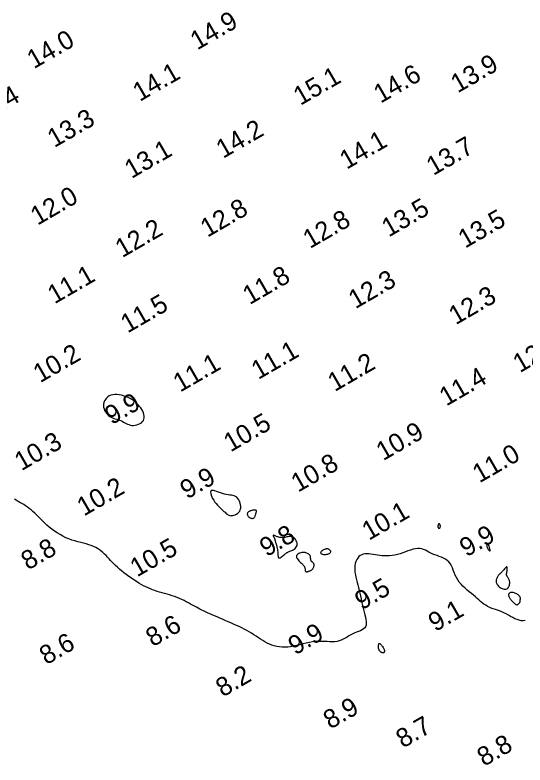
# Model space of a CAD drawing. Extents: x 3024098 to 3056816, y 418252 to 509144.
# Drawn here: x 3039209.6 to 3039345.9, y 418750 to 418950.5 of the extents above; entities that cross this region are included whole.
import ezdxf

# ---------------------------------------------------------------- set-up
doc = ezdxf.new("R2010")
doc.units = 0
doc.layers.add('V-CHAN-CONT-EL10', color=7, linetype='Continuous')
doc.layers.add('V-TOPO-SOUN-0911', color=7, linetype='Continuous')

msp = doc.modelspace()

# ---------------------------------------------------------------- linework, layer by layer
at = {"layer": 'V-CHAN-CONT-EL10'}
for points in [[(3039244.06, 418842.47), (3039244.13, 418842.85), (3039244.13, 418843.26), (3039244.05, 418843.69), (3039243.92, 418844.13), (3039243.73, 418844.58), (3039243.5, 418845.02), (3039243.23, 418845.45), (3039242.92, 418845.87), (3039242.57, 418846.27), (3039242.19, 418846.65), (3039241.78, 418847.01), (3039241.34, 418847.35), (3039240.86, 418847.67), (3039240.35, 418847.96), (3039239.81, 418848.23), (3039239.24, 418848.46), (3039238.65, 418848.67), (3039238.04, 418848.83), (3039237.44, 418848.95), (3039236.85, 418849.02), (3039236.27, 418849.03), (3039235.73, 418848.98), (3039235.23, 418848.85), (3039234.78, 418848.66), (3039234.38, 418848.41), (3039234.04, 418848.09), (3039233.76, 418847.74), (3039233.54, 418847.34), (3039233.38, 418846.93), (3039233.28, 418846.49), (3039233.26, 418846.05), (3039233.3, 418845.62), (3039233.4, 418845.19), (3039233.56, 418844.78), (3039233.77, 418844.39), (3039234.02, 418844.03), (3039234.3, 418843.7), (3039234.61, 418843.4), (3039234.95, 418843.15), (3039235.3, 418842.95), (3039235.66, 418842.78), (3039236.03, 418842.64), (3039236.41, 418842.52), (3039236.79, 418842.42), (3039237.16, 418842.31), (3039237.54, 418842.19), (3039237.9, 418842.05), (3039238.26, 418841.88), (3039238.61, 418841.69), (3039238.96, 418841.5), (3039239.31, 418841.31), (3039239.68, 418841.13), (3039240.05, 418840.98), (3039240.44, 418840.87), (3039240.86, 418840.8), (3039241.29, 418840.79), (3039241.74, 418840.83), (3039242.19, 418840.93), (3039242.62, 418841.07), (3039243.03, 418841.27), (3039243.39, 418841.51), (3039243.69, 418841.79), (3039243.92, 418842.11)], [(3039269.93, 418818.65), (3039269.95, 418819.1), (3039269.91, 418819.57), (3039269.8, 418820.04), (3039269.64, 418820.49), (3039269.43, 418820.91), (3039269.18, 418821.28), (3039268.89, 418821.58), (3039268.57, 418821.8), (3039268.22, 418821.96), (3039267.84, 418822.05), (3039267.43, 418822.12), (3039267, 418822.17), (3039266.54, 418822.22), (3039266.06, 418822.29), (3039265.56, 418822.4), (3039265.03, 418822.55), (3039264.5, 418822.73), (3039263.98, 418822.93), (3039263.48, 418823.11), (3039263.03, 418823.27), (3039262.63, 418823.38), (3039262.3, 418823.41), (3039262.06, 418823.35), (3039261.92, 418823.18), (3039261.87, 418822.92), (3039261.91, 418822.57), (3039262.02, 418822.17), (3039262.2, 418821.73), (3039262.43, 418821.26), (3039262.71, 418820.78), (3039263.02, 418820.31), (3039263.36, 418819.87), (3039263.71, 418819.46), (3039264.08, 418819.07), (3039264.44, 418818.72), (3039264.8, 418818.39), (3039265.14, 418818.08), (3039265.46, 418817.81), (3039265.75, 418817.56), (3039266, 418817.34), (3039266.22, 418817.15), (3039266.42, 418816.98), (3039266.61, 418816.85), (3039266.8, 418816.75), (3039267.01, 418816.68), (3039267.24, 418816.65), (3039267.5, 418816.66), (3039267.8, 418816.7), (3039268.13, 418816.79), (3039268.47, 418816.91), (3039268.81, 418817.08), (3039269.13, 418817.29), (3039269.42, 418817.56), (3039269.66, 418817.87), (3039269.83, 418818.23)], [(3039273.5, 418816.11), (3039273.6, 418816.23), (3039273.69, 418816.38), (3039273.77, 418816.54), (3039273.84, 418816.71), (3039273.9, 418816.89), (3039273.96, 418817.07), (3039274.02, 418817.24), (3039274.07, 418817.4), (3039274.11, 418817.55), (3039274.15, 418817.68), (3039274.17, 418817.8), (3039274.18, 418817.91), (3039274.16, 418817.99), (3039274.11, 418818.07), (3039274.04, 418818.12), (3039273.93, 418818.15), (3039273.79, 418818.17), (3039273.63, 418818.16), (3039273.45, 418818.15), (3039273.26, 418818.12), (3039273.06, 418818.09), (3039272.87, 418818.04), (3039272.67, 418817.98), (3039272.49, 418817.92), (3039272.33, 418817.85), (3039272.18, 418817.78), (3039272.04, 418817.7), (3039271.93, 418817.61), (3039271.83, 418817.52), (3039271.76, 418817.41), (3039271.72, 418817.3), (3039271.7, 418817.17), (3039271.7, 418817.04), (3039271.73, 418816.91), (3039271.79, 418816.78), (3039271.86, 418816.64), (3039271.95, 418816.51), (3039272.06, 418816.39), (3039272.18, 418816.27), (3039272.32, 418816.17), (3039272.47, 418816.08), (3039272.63, 418816.01), (3039272.79, 418815.96), (3039272.95, 418815.93), (3039273.1, 418815.93), (3039273.25, 418815.96), (3039273.38, 418816.02)], [(3039323.21, 418813.43), (3039323.25, 418813.51), (3039323.27, 418813.6), (3039323.29, 418813.71), (3039323.3, 418813.81), (3039323.3, 418813.92), (3039323.29, 418814.03), (3039323.27, 418814.12), (3039323.23, 418814.21), (3039323.19, 418814.29), (3039323.15, 418814.35), (3039323.1, 418814.41), (3039323.04, 418814.44), (3039322.99, 418814.47), (3039322.93, 418814.48), (3039322.88, 418814.47), (3039322.84, 418814.44), (3039322.8, 418814.4), (3039322.77, 418814.34), (3039322.74, 418814.28), (3039322.71, 418814.21), (3039322.69, 418814.13), (3039322.68, 418814.05), (3039322.66, 418813.97), (3039322.65, 418813.89), (3039322.65, 418813.81), (3039322.64, 418813.74), (3039322.65, 418813.67), (3039322.66, 418813.6), (3039322.67, 418813.54), (3039322.7, 418813.48), (3039322.73, 418813.43), (3039322.77, 418813.38), (3039322.82, 418813.34), (3039322.88, 418813.31), (3039322.94, 418813.29), (3039323, 418813.29), (3039323.06, 418813.3), (3039323.12, 418813.32), (3039323.17, 418813.37)], [(3039281.99, 418806.59), (3039282.14, 418806.69), (3039282.28, 418806.78), (3039282.42, 418806.85), (3039282.56, 418806.91), (3039282.72, 418806.97), (3039282.9, 418807.04), (3039283.11, 418807.13), (3039283.36, 418807.24), (3039283.64, 418807.36), (3039283.93, 418807.52), (3039284.21, 418807.7), (3039284.47, 418807.9), (3039284.7, 418808.13), (3039284.89, 418808.39), (3039285, 418808.67), (3039285.04, 418808.98), (3039285.01, 418809.31), (3039284.93, 418809.65), (3039284.78, 418809.97), (3039284.6, 418810.28), (3039284.38, 418810.55), (3039284.14, 418810.78), (3039283.89, 418810.95), (3039283.62, 418811.06), (3039283.35, 418811.11), (3039283.08, 418811.11), (3039282.81, 418811.08), (3039282.53, 418811.03), (3039282.25, 418810.96), (3039281.98, 418810.9), (3039281.7, 418810.84), (3039281.42, 418810.81), (3039281.15, 418810.79), (3039280.89, 418810.8), (3039280.63, 418810.83), (3039280.37, 418810.86), (3039280.13, 418810.91), (3039279.9, 418810.97), (3039279.68, 418811.04), (3039279.48, 418811.11), (3039279.29, 418811.19), (3039279.12, 418811.26), (3039278.97, 418811.33), (3039278.84, 418811.38), (3039278.74, 418811.42), (3039278.66, 418811.43), (3039278.62, 418811.42), (3039278.6, 418811.38), (3039278.62, 418811.31), (3039278.65, 418811.22), (3039278.7, 418811.12), (3039278.76, 418811), (3039278.82, 418810.88), (3039278.89, 418810.75), (3039278.94, 418810.62), (3039278.99, 418810.49), (3039279.03, 418810.37), (3039279.06, 418810.24), (3039279.09, 418810.11), (3039279.12, 418809.98), (3039279.16, 418809.83), (3039279.2, 418809.66), (3039279.25, 418809.48), (3039279.31, 418809.27), (3039279.39, 418809.04), (3039279.47, 418808.8), (3039279.55, 418808.53), (3039279.62, 418808.25), (3039279.69, 418807.96), (3039279.75, 418807.65), (3039279.8, 418807.32), (3039279.83, 418806.99), (3039279.85, 418806.66), (3039279.87, 418806.34), (3039279.89, 418806.05), (3039279.93, 418805.79), (3039279.98, 418805.58), (3039280.06, 418805.43), (3039280.17, 418805.36), (3039280.33, 418805.36), (3039280.51, 418805.43), (3039280.72, 418805.55), (3039280.94, 418805.71), (3039281.18, 418805.9), (3039281.4, 418806.09), (3039281.62, 418806.28), (3039281.82, 418806.45)], [(3039336.61, 418807.4), (3039336.59, 418807.56), (3039336.54, 418807.76), (3039336.48, 418807.99), (3039336.4, 418808.23), (3039336.31, 418808.46), (3039336.22, 418808.67), (3039336.14, 418808.85), (3039336.06, 418808.98), (3039335.99, 418809.06), (3039335.93, 418809.11), (3039335.87, 418809.12), (3039335.82, 418809.11), (3039335.78, 418809.07), (3039335.75, 418809.01), (3039335.72, 418808.93), (3039335.71, 418808.85), (3039335.7, 418808.75), (3039335.7, 418808.64), (3039335.71, 418808.53), (3039335.73, 418808.4), (3039335.77, 418808.27), (3039335.83, 418808.12), (3039335.9, 418807.97), (3039335.99, 418807.82), (3039336.1, 418807.66), (3039336.21, 418807.52), (3039336.31, 418807.39), (3039336.42, 418807.3), (3039336.5, 418807.24), (3039336.57, 418807.23), (3039336.6, 418807.28)], [(3039288.24, 418801.85), (3039288.39, 418801.91), (3039288.55, 418801.97), (3039288.7, 418802.04), (3039288.85, 418802.13), (3039288.99, 418802.22), (3039289.12, 418802.34), (3039289.23, 418802.46), (3039289.33, 418802.61), (3039289.41, 418802.77), (3039289.48, 418802.94), (3039289.52, 418803.11), (3039289.55, 418803.28), (3039289.55, 418803.45), (3039289.54, 418803.6), (3039289.51, 418803.74), (3039289.45, 418803.86), (3039289.38, 418803.96), (3039289.3, 418804.05), (3039289.21, 418804.13), (3039289.12, 418804.21), (3039289.02, 418804.28), (3039288.94, 418804.36), (3039288.86, 418804.45), (3039288.8, 418804.54), (3039288.75, 418804.64), (3039288.71, 418804.75), (3039288.68, 418804.87), (3039288.65, 418804.98), (3039288.64, 418805.1), (3039288.63, 418805.22), (3039288.62, 418805.34), (3039288.62, 418805.45), (3039288.61, 418805.56), (3039288.6, 418805.67), (3039288.57, 418805.77), (3039288.54, 418805.88), (3039288.48, 418805.99), (3039288.4, 418806.1), (3039288.3, 418806.21), (3039288.17, 418806.33), (3039288, 418806.44), (3039287.82, 418806.55), (3039287.61, 418806.65), (3039287.38, 418806.74), (3039287.12, 418806.8), (3039286.85, 418806.84), (3039286.57, 418806.84), (3039286.27, 418806.81), (3039285.98, 418806.75), (3039285.69, 418806.65), (3039285.43, 418806.53), (3039285.2, 418806.38), (3039285.01, 418806.21), (3039284.89, 418806.01), (3039284.83, 418805.8), (3039284.85, 418805.57), (3039284.94, 418805.33), (3039285.09, 418805.09), (3039285.27, 418804.84), (3039285.49, 418804.6), (3039285.71, 418804.36), (3039285.94, 418804.14), (3039286.16, 418803.93), (3039286.35, 418803.75), (3039286.51, 418803.58), (3039286.66, 418803.43), (3039286.78, 418803.29), (3039286.88, 418803.16), (3039286.96, 418803.03), (3039287.02, 418802.9), (3039287.07, 418802.76), (3039287.11, 418802.62), (3039287.13, 418802.47), (3039287.15, 418802.33), (3039287.17, 418802.19), (3039287.18, 418802.05), (3039287.2, 418801.93), (3039287.23, 418801.83), (3039287.27, 418801.75), (3039287.33, 418801.7), (3039287.4, 418801.67), (3039287.49, 418801.65), (3039287.59, 418801.66), (3039287.7, 418801.68), (3039287.82, 418801.71), (3039287.95, 418801.75), (3039288.09, 418801.8)], [(3039292.73, 418806.3), (3039292.96, 418806.34), (3039293.19, 418806.4), (3039293.4, 418806.47), (3039293.59, 418806.55), (3039293.75, 418806.64), (3039293.88, 418806.74), (3039293.97, 418806.85), (3039294.02, 418806.96), (3039294.03, 418807.07), (3039294, 418807.18), (3039293.95, 418807.29), (3039293.87, 418807.39), (3039293.77, 418807.48), (3039293.67, 418807.57), (3039293.56, 418807.65), (3039293.44, 418807.71), (3039293.33, 418807.75), (3039293.21, 418807.78), (3039293.09, 418807.8), (3039292.95, 418807.8), (3039292.81, 418807.78), (3039292.65, 418807.74), (3039292.48, 418807.68), (3039292.29, 418807.61), (3039292.1, 418807.51), (3039291.9, 418807.41), (3039291.72, 418807.29), (3039291.56, 418807.17), (3039291.43, 418807.04), (3039291.34, 418806.92), (3039291.3, 418806.8), (3039291.32, 418806.69), (3039291.39, 418806.59), (3039291.5, 418806.5), (3039291.65, 418806.42), (3039291.83, 418806.36), (3039292.03, 418806.32), (3039292.26, 418806.29), (3039292.49, 418806.29)], [(3039341.04, 418797.09), (3039341.24, 418797.23), (3039341.4, 418797.4), (3039341.54, 418797.61), (3039341.66, 418797.84), (3039341.74, 418798.09), (3039341.8, 418798.35), (3039341.83, 418798.61), (3039341.83, 418798.85), (3039341.8, 418799.09), (3039341.76, 418799.32), (3039341.69, 418799.53), (3039341.62, 418799.72), (3039341.54, 418799.89), (3039341.45, 418800.05), (3039341.36, 418800.17), (3039341.28, 418800.28), (3039341.2, 418800.37), (3039341.13, 418800.45), (3039341.08, 418800.54), (3039341.03, 418800.64), (3039341, 418800.77), (3039340.99, 418800.92), (3039341, 418801.12), (3039341.03, 418801.37), (3039341.07, 418801.65), (3039341.12, 418801.95), (3039341.16, 418802.24), (3039341.19, 418802.5), (3039341.2, 418802.72), (3039341.17, 418802.88), (3039341.1, 418802.96), (3039340.99, 418802.94), (3039340.84, 418802.84), (3039340.66, 418802.67), (3039340.47, 418802.46), (3039340.26, 418802.22), (3039340.05, 418801.98), (3039339.86, 418801.74), (3039339.69, 418801.54), (3039339.54, 418801.39), (3039339.42, 418801.27), (3039339.33, 418801.18), (3039339.24, 418801.11), (3039339.17, 418801.05), (3039339.1, 418801), (3039339.02, 418800.93), (3039338.94, 418800.85), (3039338.85, 418800.74), (3039338.75, 418800.6), (3039338.65, 418800.45), (3039338.54, 418800.28), (3039338.45, 418800.09), (3039338.36, 418799.89), (3039338.29, 418799.69), (3039338.24, 418799.48), (3039338.21, 418799.27), (3039338.21, 418799.06), (3039338.23, 418798.85), (3039338.29, 418798.64), (3039338.37, 418798.44), (3039338.48, 418798.24), (3039338.63, 418798.04), (3039338.81, 418797.84), (3039339.02, 418797.65), (3039339.25, 418797.47), (3039339.51, 418797.31), (3039339.78, 418797.18), (3039340.05, 418797.07), (3039340.32, 418797), (3039340.58, 418796.98), (3039340.83, 418797.01)], [(3039344, 418792.92), (3039344.1, 418792.98), (3039344.2, 418793.06), (3039344.29, 418793.15), (3039344.37, 418793.24), (3039344.45, 418793.34), (3039344.51, 418793.43), (3039344.56, 418793.53), (3039344.6, 418793.61), (3039344.62, 418793.69), (3039344.64, 418793.77), (3039344.64, 418793.84), (3039344.65, 418793.91), (3039344.65, 418793.99), (3039344.65, 418794.08), (3039344.66, 418794.17), (3039344.67, 418794.27), (3039344.68, 418794.38), (3039344.69, 418794.5), (3039344.69, 418794.62), (3039344.67, 418794.75), (3039344.63, 418794.89), (3039344.56, 418795.03), (3039344.46, 418795.18), (3039344.32, 418795.32), (3039344.14, 418795.47), (3039343.94, 418795.61), (3039343.72, 418795.74), (3039343.49, 418795.86), (3039343.25, 418795.96), (3039343.01, 418796.05), (3039342.78, 418796.11), (3039342.56, 418796.15), (3039342.36, 418796.16), (3039342.18, 418796.15), (3039342.02, 418796.11), (3039341.87, 418796.06), (3039341.75, 418795.98), (3039341.66, 418795.9), (3039341.58, 418795.79), (3039341.54, 418795.67), (3039341.52, 418795.54), (3039341.53, 418795.39), (3039341.56, 418795.24), (3039341.61, 418795.08), (3039341.68, 418794.91), (3039341.76, 418794.74), (3039341.87, 418794.57), (3039341.99, 418794.39), (3039342.12, 418794.22), (3039342.27, 418794.05), (3039342.42, 418793.88), (3039342.57, 418793.72), (3039342.72, 418793.57), (3039342.87, 418793.43), (3039343.01, 418793.31), (3039343.14, 418793.19), (3039343.27, 418793.09), (3039343.38, 418793.01), (3039343.49, 418792.95), (3039343.6, 418792.9), (3039343.7, 418792.87), (3039343.8, 418792.87), (3039343.9, 418792.89)], [(3039306.79, 418781.22), (3039306.76, 418781.45), (3039306.75, 418781.69), (3039306.75, 418781.92), (3039306.77, 418782.13), (3039306.82, 418782.3), (3039306.89, 418782.42), (3039306.98, 418782.47), (3039307.1, 418782.45), (3039307.24, 418782.37), (3039307.39, 418782.23), (3039307.54, 418782.06), (3039307.7, 418781.86), (3039307.85, 418781.65), (3039307.99, 418781.44), (3039308.1, 418781.24), (3039308.19, 418781.07), (3039308.26, 418780.93), (3039308.31, 418780.81), (3039308.34, 418780.71), (3039308.35, 418780.62), (3039308.36, 418780.55), (3039308.36, 418780.49), (3039308.35, 418780.43), (3039308.34, 418780.37), (3039308.33, 418780.32), (3039308.32, 418780.27), (3039308.31, 418780.23), (3039308.3, 418780.19), (3039308.28, 418780.15), (3039308.26, 418780.12), (3039308.24, 418780.09), (3039308.21, 418780.07), (3039308.19, 418780.05), (3039308.16, 418780.04), (3039308.12, 418780.03), (3039308.09, 418780.02), (3039308.05, 418780.02), (3039308.01, 418780.02), (3039307.96, 418780.01), (3039307.92, 418780.02), (3039307.87, 418780.02), (3039307.81, 418780.03), (3039307.75, 418780.04), (3039307.69, 418780.05), (3039307.63, 418780.07), (3039307.55, 418780.1), (3039307.48, 418780.14), (3039307.39, 418780.18), (3039307.31, 418780.24), (3039307.22, 418780.32), (3039307.13, 418780.41), (3039307.05, 418780.52), (3039306.97, 418780.65), (3039306.9, 418780.81), (3039306.84, 418781)]]:
    msp.add_lwpolyline(points, close=True, dxfattribs=at)
msp.add_lwpolyline([(3039345.93, 418788.68), (3039345.43, 418788.59), (3039344.9, 418788.59), (3039344.35, 418788.69), (3039343.8, 418788.87), (3039343.23, 418789.12), (3039342.65, 418789.41), (3039342.07, 418789.74), (3039341.48, 418790.07), (3039340.89, 418790.4), (3039340.3, 418790.7), (3039339.71, 418790.97), (3039339.13, 418791.19), (3039338.56, 418791.4), (3039338, 418791.59), (3039337.44, 418791.77), (3039336.91, 418791.97), (3039336.39, 418792.18), (3039335.9, 418792.42), (3039335.42, 418792.7), (3039334.96, 418793.01), (3039334.51, 418793.36), (3039334.06, 418793.73), (3039333.6, 418794.13), (3039333.13, 418794.54), (3039332.65, 418794.97), (3039332.13, 418795.41), (3039331.59, 418795.86), (3039331.03, 418796.32), (3039330.46, 418796.79), (3039329.89, 418797.28), (3039329.34, 418797.79), (3039328.82, 418798.33), (3039328.35, 418798.89), (3039327.93, 418799.49), (3039327.58, 418800.12), (3039327.28, 418800.77), (3039327.01, 418801.43), (3039326.76, 418802.08), (3039326.51, 418802.7), (3039326.24, 418803.29), (3039325.93, 418803.84), (3039325.57, 418804.31), (3039325.15, 418804.71), (3039324.66, 418805.04), (3039324.13, 418805.32), (3039323.57, 418805.56), (3039322.99, 418805.77), (3039322.41, 418805.98), (3039321.83, 418806.18), (3039321.28, 418806.4), (3039320.75, 418806.65), (3039320.26, 418806.91), (3039319.77, 418807.17), (3039319.3, 418807.41), (3039318.81, 418807.62), (3039318.32, 418807.78), (3039317.8, 418807.88), (3039317.24, 418807.89), (3039316.64, 418807.82), (3039316.01, 418807.68), (3039315.34, 418807.47), (3039314.65, 418807.23), (3039313.95, 418806.97), (3039313.24, 418806.7), (3039312.52, 418806.46), (3039311.81, 418806.25), (3039311.11, 418806.09), (3039310.42, 418805.98), (3039309.74, 418805.92), (3039309.08, 418805.9), (3039308.43, 418805.91), (3039307.78, 418805.95), (3039307.15, 418806.02), (3039306.53, 418806.1), (3039305.93, 418806.2), (3039305.33, 418806.3), (3039304.76, 418806.38), (3039304.2, 418806.45), (3039303.67, 418806.48), (3039303.17, 418806.46), (3039302.7, 418806.38), (3039302.27, 418806.23), (3039301.87, 418806.01), (3039301.51, 418805.71), (3039301.2, 418805.34), (3039300.94, 418804.91), (3039300.72, 418804.43), (3039300.56, 418803.91), (3039300.45, 418803.35), (3039300.4, 418802.76), (3039300.41, 418802.15), (3039300.47, 418801.52), (3039300.58, 418800.88), (3039300.72, 418800.21), (3039300.88, 418799.54), (3039301.06, 418798.84), (3039301.25, 418798.13), (3039301.43, 418797.42), (3039301.61, 418796.68), (3039301.78, 418795.95), (3039301.94, 418795.21), (3039302.1, 418794.46), (3039302.26, 418793.72), (3039302.42, 418792.99), (3039302.58, 418792.26), (3039302.75, 418791.55), (3039302.93, 418790.86), (3039303.1, 418790.19), (3039303.26, 418789.54), (3039303.38, 418788.94), (3039303.46, 418788.37), (3039303.49, 418787.85), (3039303.44, 418787.39), (3039303.3, 418786.99), (3039303.07, 418786.65), (3039302.75, 418786.37), (3039302.36, 418786.12), (3039301.92, 418785.91), (3039301.44, 418785.71), (3039300.92, 418785.51), (3039300.4, 418785.3), (3039299.88, 418785.07), (3039299.37, 418784.81), (3039298.87, 418784.52), (3039298.37, 418784.22), (3039297.87, 418783.93), (3039297.36, 418783.65), (3039296.83, 418783.41), (3039296.28, 418783.2), (3039295.7, 418783.06), (3039295.08, 418782.98), (3039294.43, 418782.96), (3039293.75, 418782.97), (3039293.04, 418783.01), (3039292.3, 418783.04), (3039291.54, 418783.07), (3039290.75, 418783.07), (3039289.94, 418783.02), (3039289.12, 418782.91), (3039288.28, 418782.76), (3039287.44, 418782.57), (3039286.59, 418782.36), (3039285.74, 418782.14), (3039284.91, 418781.94), (3039284.08, 418781.76), (3039283.27, 418781.62), (3039282.49, 418781.53), (3039281.73, 418781.49), (3039280.98, 418781.5), (3039280.27, 418781.56), (3039279.57, 418781.67), (3039278.9, 418781.83), (3039278.24, 418782.04), (3039277.61, 418782.29), (3039277, 418782.58), (3039276.4, 418782.91), (3039275.82, 418783.27), (3039275.24, 418783.64), (3039274.66, 418784.04), (3039274.07, 418784.44), (3039273.47, 418784.84), (3039272.86, 418785.23), (3039272.22, 418785.61), (3039271.56, 418785.97), (3039270.89, 418786.33), (3039270.2, 418786.67), (3039269.49, 418787), (3039268.77, 418787.34), (3039268.04, 418787.66), (3039267.3, 418787.99), (3039266.55, 418788.31), (3039265.81, 418788.64), (3039265.06, 418788.96), (3039264.33, 418789.27), (3039263.62, 418789.58), (3039262.93, 418789.88), (3039262.27, 418790.17), (3039261.65, 418790.44), (3039261.08, 418790.7), (3039260.54, 418790.96), (3039260.02, 418791.2), (3039259.53, 418791.44), (3039259.05, 418791.68), (3039258.58, 418791.93), (3039258.09, 418792.19), (3039257.6, 418792.46), (3039257.08, 418792.74), (3039256.54, 418793.04), (3039255.98, 418793.34), (3039255.4, 418793.65), (3039254.81, 418793.95), (3039254.2, 418794.24), (3039253.57, 418794.53), (3039252.93, 418794.79), (3039252.27, 418795.03), (3039251.6, 418795.25), (3039250.93, 418795.46), (3039250.26, 418795.66), (3039249.59, 418795.85), (3039248.92, 418796.04), (3039248.27, 418796.23), (3039247.63, 418796.43), (3039247.01, 418796.64), (3039246.4, 418796.86), (3039245.8, 418797.1), (3039245.2, 418797.35), (3039244.6, 418797.64), (3039243.99, 418797.94), (3039243.37, 418798.28), (3039242.73, 418798.65), (3039242.06, 418799.05), (3039241.38, 418799.48), (3039240.7, 418799.93), (3039240.01, 418800.41), (3039239.34, 418800.9), (3039238.69, 418801.39), (3039238.08, 418801.89), (3039237.5, 418802.38), (3039236.96, 418802.86), (3039236.47, 418803.33), (3039236.01, 418803.8), (3039235.58, 418804.25), (3039235.16, 418804.7), (3039234.76, 418805.13), (3039234.36, 418805.56), (3039233.96, 418805.97), (3039233.55, 418806.38), (3039233.12, 418806.77), (3039232.67, 418807.14), (3039232.2, 418807.5), (3039231.7, 418807.84), (3039231.17, 418808.15), (3039230.6, 418808.43), (3039229.99, 418808.68), (3039229.34, 418808.9), (3039228.64, 418809.1), (3039227.92, 418809.29), (3039227.16, 418809.47), (3039226.39, 418809.67), (3039225.6, 418809.89), (3039224.8, 418810.14), (3039224, 418810.43), (3039223.21, 418810.77), (3039222.42, 418811.16), (3039221.64, 418811.6), (3039220.88, 418812.06), (3039220.15, 418812.56), (3039219.44, 418813.08), (3039218.76, 418813.61), (3039218.11, 418814.16), (3039217.5, 418814.71), (3039216.93, 418815.26), (3039216.39, 418815.8), (3039215.86, 418816.33), (3039215.36, 418816.84), (3039214.87, 418817.33), (3039214.38, 418817.79), (3039213.89, 418818.22), (3039213.41, 418818.61), (3039212.92, 418818.96), (3039212.42, 418819.29), (3039211.93, 418819.61), (3039211.43, 418819.9), (3039210.94, 418820.19), (3039210.44, 418820.47), (3039209.95, 418820.76), (3039209.46, 418821.06)], dxfattribs=at)

# ---------------------------------------------------------------- texts
at = {"layer": 'V-TOPO-SOUN-0911'}
for s, p in [('14.9 ', (3039258.31, 418940.98)), ('14.0 ', (3039214.66, 418935.96)), ('13.9 ', (3039327.93, 418929.5)), ('14.1 ', (3039242.94, 418927.22)), ('14.6 ', (3039307.32, 418926.75)), ('15.1 ', (3039285.88, 418926.17)), ('13.4 ', (3039200.04, 418921.1)), ('13.3 ', (3039220.12, 418914.9)), ('14.2 ', (3039265.23, 418912.01)), ('14.1 ', (3039298.25, 418909.08)), ('13.1 ', (3039240.74, 418906.62)), ('13.7 ', (3039321.43, 418907.45)), ('12.0 ', (3039215.61, 418894.13)), ('12.8 ', (3039261.03, 418890.92)), ('13.5 ', (3039309.48, 418890.98)), ('13.5 ', (3039329.92, 418888)), ('12.8 ', (3039288.43, 418887.9)), ('12.2 ', (3039238.26, 418885.47)), ('11.1 ', (3039220.17, 418873.12)), ('11.8 ', (3039272.32, 418872.91)), ('12.3 ', (3039300.6, 418871.82)), ('12.3 ', (3039327.4, 418867.53)), ('11.5 ', (3039239.7, 418865.33)), ('12.0 ', (3039344.55, 418854.73)), ('11.1 ', (3039274.63, 418852.91)), ('10.2 ', (3039216.32, 418852.04)), ('11.1 ', (3039253.73, 418849.53)), ('11.2 ', (3039295.06, 418849.68)), ('11.4 ', (3039324.88, 418845.81)), ('9.9', (3039235.47, 418840.83)), ('10.5 ', (3039267.22, 418833.54)), ('10.9 ', (3039308.01, 418831.21)), ('10.3 ', (3039211.33, 418828.52)), ('11.0 ', (3039333.75, 418825.27)), ('10.8 ', (3039285.25, 418822.78)), ('9.9', (3039255.59, 418820.95)), ('10.2 ', (3039228.03, 418816.41)), ('10.1 ', (3039304.19, 418809.93)), ('9.8', (3039276.85, 418805.53)), ('9.9', (3039330.29, 418805.49)), ('8.8', (3039213.07, 418801.98)), ('10.5 ', (3039242.22, 418800.14)), ('9.5', (3039302.3, 418791.32)), ('9.1', (3039321.94, 418785.53)), ('8.6', (3039246.43, 418781.48)), ('9.9', (3039284.49, 418779.28)), ('8.6', (3039217.99, 418776.66)), ('8.2', (3039265.13, 418768.06)), ('8.9', (3039293.87, 418759.46)), ('8.7', (3039313.3, 418754.41)), ('8.8', (3039334.98, 418749.52))]:
    msp.add_text(s, height=5, rotation=30, dxfattribs=at).set_placement(p)

doc.saveas('drawing.dxf')
